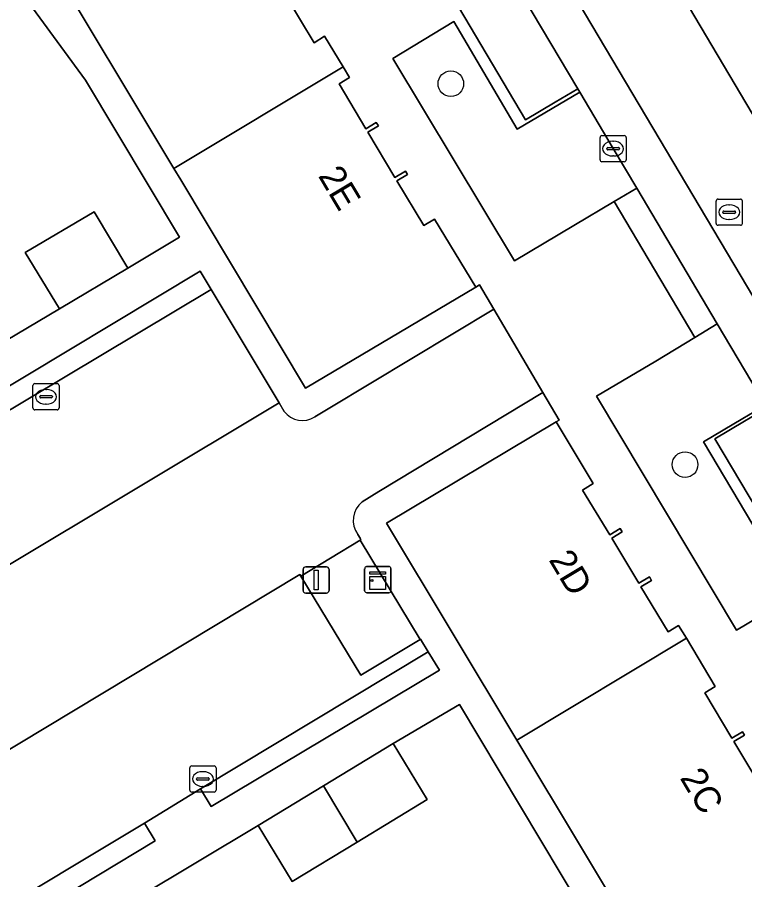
# Model space of a CAD drawing. Extents: x 161771 to 163125, y 382475 to 383179.
# Drawn here: x 162268.84 to 162296.6, y 382930.82 to 382963.72 of the extents above; entities that cross this region are included whole.
import ezdxf

# ---------------------------------------------------------------- set-up
doc = ezdxf.new("R2010")
doc.units = 0
for name, color, linetype in [('IMGEO_Boom', 7, 'Continuous'), ('IMGEO_Erf', 7, 'Continuous'), ('IMGEO_Groenvoorziening', 7, 'Continuous'), ('IMGEO_Hek', 7, 'Continuous'), ('IMGEO_Kast', 7, 'Continuous'), ('IMGEO_Kolk', 7, 'Continuous'), ('IMGEO_Lichtmast', 7, 'Continuous'), ('IMGEO_Pand', 7, 'Continuous'), ('IMGEO_Pand_nummerreeks', 7, 'Continuous'), ('IMGEO_Parkeervlak_open', 7, 'Continuous'), ('IMGEO_Rijbaan_lokaal_gesloten', 7, 'Continuous'), ('IMGEO_Rijbaan_lokaal_open', 7, 'Continuous'), ('IMGEO_Rioolput', 7, 'Continuous'), ('IMGEO_Voetpad_open', 7, 'Continuous')]:
    doc.layers.add(name, color=color, linetype=linetype)

msp = doc.modelspace()

# ---------------------------------------------------------------- linework, layer by layer
at = {"layer": 'IMGEO_Boom'}
for centre in [(162285.382, 382961.183), (162294.319, 382946.655)]:
    msp.add_circle(centre, 0.489, dxfattribs=at)
at = {"layer": 'IMGEO_Erf'}
for points in [[(162268.421, 382951.383), (162270.456, 382952.602), (162269.146, 382954.749), (162271.777, 382956.299), (162273.056, 382954.151), (162275.032, 382955.334), (162271.446, 382961.323), (162267.802, 382966.277)], [(162291.914, 382927.129), (162285.715, 382937.507), (162283.186, 382936.022), (162284.483, 382933.885), (162281.803, 382932.258), (162279.323, 382930.753), (162278.026, 382932.89), (162273.401, 382930.122)]]:
    msp.add_lwpolyline(points, dxfattribs=at)
at = {"layer": 'IMGEO_Groenvoorziening'}
for points in [[(162290.303, 382960.86), (162287.913, 382959.451), (162285.494, 382963.554), (162283.168, 382962.147), (162287.812, 382954.428), (162290.077, 382955.781), (162291.616, 382956.69), (162292.472, 382957.195), (162291.574, 382958.707)], [(162276.238, 382953.336), (162275.813, 382954.03), (162267.469, 382949.025), (162267.864, 382948.336)], [(162295.023, 382947.528), (162296.525, 382948.418), (162297.385, 382948.927), (162295.546, 382952.022), (162294.694, 382951.503), (162293.204, 382950.596), (162290.944, 382949.27), (162296.275, 382940.343), (162298.502, 382941.661)], [(162284.521, 382939.511), (162275.837, 382934.287), (162276.239, 382933.615), (162284.945, 382938.82)], [(162273.693, 382932.984), (162267.225, 382929.098), (162267.646, 382928.417), (162274.104, 382932.301)]]:
    msp.add_lwpolyline(points, close=True, dxfattribs=at)
at = {"layer": 'IMGEO_Hek'}
msp.add_lwpolyline([(162284.206, 382939.99), (162281.948, 382938.622), (162279.655, 382942.407), (162281.917, 382943.776), (162284.206, 382939.99)], dxfattribs=at)
at = {"layer": 'IMGEO_Kast'}
for p, q in [((162282.169, 382942.77), (162283.01, 382942.77)), ((162283.01, 382942.77), (162282.169, 382942.77)), ((162282.094, 382941.845), (162282.094, 382942.686)), ((162282.094, 382942.686), (162282.094, 382941.845)), ((162283.094, 382942.695), (162283.094, 382941.854)), ((162283.094, 382941.854), (162283.094, 382942.695)), ((162283.019, 382941.77), (162282.178, 382941.77)), ((162282.178, 382941.77), (162283.019, 382941.77))]:
    msp.add_line(p, q, dxfattribs=at)
for points in [[(162282.289, 382942.56), (162282.889, 382942.56), (162282.889, 382942.475), (162282.289, 382942.475), (162282.289, 382942.56)], [(162282.289, 382942.385), (162282.889, 382942.385), (162282.889, 382941.896), (162282.289, 382941.896), (162282.289, 382942.385)]]:
    msp.add_lwpolyline(points, dxfattribs=at)
msp.add_circle((162282.373, 382942.234), 0.0377, dxfattribs=at)
for centre, start, end in [((162282.172, 382942.692), 92.4484, 184.2845), ((162282.172, 382942.692), 92.4484, 184.2845), ((162283.016, 382942.692), 2.4484, 94.2845), ((162283.016, 382942.692), 2.4484, 94.2845), ((162282.172, 382941.848), 182.4484, 274.2845), ((162282.172, 382941.848), 182.4484, 274.2845), ((162283.016, 382941.848), 272.4484, 4.2845), ((162283.016, 382941.848), 272.4484, 4.2845)]:
    msp.add_arc(centre, 0.0779, start, end, dxfattribs=at)
at = {"layer": 'IMGEO_Kolk'}
for p, q in [((162291.073, 382958.281), (162291.073, 382959.133)), ((162291.148, 382959.207), (162292, 382959.207)), ((162291.561, 382958.987), (162291.586, 382958.987)), ((162292.074, 382959.133), (162292.074, 382958.281)), ((162291.332, 382958.701), (162291.332, 382958.713)), ((162291.77, 382958.664), (162291.372, 382958.664)), ((162291.375, 382958.75), (162291.773, 382958.75)), ((162291.816, 382958.713), (162291.816, 382958.701)), ((162291.584, 382958.427), (162291.559, 382958.427)), ((162292, 382958.207), (162291.148, 382958.207)), ((162269.511, 382949.743), (162270.363, 382949.743)), ((162269.436, 382948.817), (162269.436, 382949.669)), ((162269.924, 382949.523), (162269.949, 382949.523)), ((162270.437, 382949.669), (162270.437, 382948.817)), ((162269.695, 382949.237), (162269.695, 382949.249)), ((162270.133, 382949.2), (162269.735, 382949.2)), ((162269.738, 382949.286), (162270.136, 382949.286)), ((162270.179, 382949.249), (162270.179, 382949.237)), ((162270.363, 382948.743), (162269.511, 382948.743)), ((162269.947, 382948.963), (162269.922, 382948.963)), ((162275.422, 382934.239), (162275.422, 382935.091)), ((162275.497, 382935.165), (162276.349, 382935.165)), ((162275.91, 382934.945), (162275.935, 382934.945)), ((162276.423, 382935.091), (162276.423, 382934.239)), ((162275.681, 382934.659), (162275.681, 382934.671)), ((162276.119, 382934.622), (162275.721, 382934.622)), ((162275.724, 382934.708), (162276.122, 382934.708)), ((162276.165, 382934.671), (162276.165, 382934.659)), ((162275.933, 382934.385), (162275.908, 382934.385)), ((162276.349, 382934.165), (162275.497, 382934.165))]:
    msp.add_line(p, q, dxfattribs=at)
for points in [[(162291.073, 382958.281), (162291.073, 382959.133)], [(162291.148, 382959.207), (162292, 382959.207)], [(162292.074, 382959.133), (162292.074, 382958.281)], [(162292, 382958.207), (162291.148, 382958.207)], [(162269.511, 382949.743), (162270.363, 382949.743)], [(162269.436, 382948.817), (162269.436, 382949.669)], [(162270.437, 382949.669), (162270.437, 382948.817)], [(162270.363, 382948.743), (162269.511, 382948.743)], [(162275.422, 382934.239), (162275.422, 382935.091)], [(162275.497, 382935.165), (162276.349, 382935.165)], [(162276.423, 382935.091), (162276.423, 382934.239)], [(162276.349, 382934.165), (162275.497, 382934.165)]]:
    msp.add_lwpolyline(points, dxfattribs=at)
for centre, radius, start, end in [((162291.15, 382959.131), 0.0765, 91.552, 178.448), ((162291.15, 382959.131), 0.0765, 91.552, 178.448), ((162291.998, 382959.131), 0.0765, 1.552, 88.448), ((162291.998, 382959.131), 0.0765, 1.552, 88.448), ((162291.372, 382958.71), 0.0403, 85.8775, 175.7526), ((162291.369, 382958.7), 0.0366, 178.938, 274.7102), ((162291.773, 382958.707), 0.043, 264.8664, 352.4533), ((162291.777, 382958.712), 0.0386, 1.7309, 96.639), ((162291.15, 382958.283), 0.0765, 181.552, 268.448), ((162291.15, 382958.283), 0.0765, 181.552, 268.448), ((162291.998, 382958.283), 0.0765, 271.552, 358.448), ((162291.998, 382958.283), 0.0765, 271.552, 358.448), ((162269.513, 382949.667), 0.0765, 91.552, 178.448), ((162269.513, 382949.667), 0.0765, 91.552, 178.448), ((162270.361, 382949.667), 0.0765, 1.552, 88.448), ((162270.361, 382949.667), 0.0765, 1.552, 88.448), ((162269.735, 382949.246), 0.0403, 85.8775, 175.7526), ((162269.732, 382949.236), 0.0366, 178.938, 274.7102), ((162270.136, 382949.243), 0.043, 264.8664, 352.4533), ((162270.14, 382949.248), 0.0386, 1.7309, 96.639), ((162269.513, 382948.819), 0.0765, 181.552, 268.448), ((162269.513, 382948.819), 0.0765, 181.552, 268.448), ((162270.361, 382948.819), 0.0765, 271.552, 358.448), ((162270.361, 382948.819), 0.0765, 271.552, 358.448), ((162275.499, 382935.089), 0.0765, 91.552, 178.448), ((162275.499, 382935.089), 0.0765, 91.552, 178.448), ((162276.347, 382935.089), 0.0765, 1.552, 88.448), ((162276.347, 382935.089), 0.0765, 1.552, 88.448), ((162275.721, 382934.668), 0.0403, 85.8775, 175.7526), ((162275.718, 382934.658), 0.0366, 178.938, 274.7102), ((162276.122, 382934.665), 0.043, 264.8664, 352.4533), ((162276.126, 382934.67), 0.0386, 1.7309, 96.639), ((162275.499, 382934.241), 0.0765, 181.552, 268.448), ((162275.499, 382934.241), 0.0765, 181.552, 268.448), ((162276.347, 382934.241), 0.0765, 271.552, 358.448), ((162276.347, 382934.241), 0.0765, 271.552, 358.448)]:
    msp.add_arc(centre, radius, start, end, dxfattribs=at)
for centre, major_axis, ratio, start_param, end_param in [((162291.56, 382958.707), (-0.387, 0.002), 0.722429, 4.712389, 7.853982), ((162291.585, 382958.707), (-0.39, 0.002), 0.717154, 1.570796, 4.712389), ((162269.923, 382949.243), (-0.387, 0.002), 0.722429, 4.712389, 7.853982), ((162269.948, 382949.243), (-0.39, 0.002), 0.717154, 1.570796, 4.712389), ((162275.909, 382934.665), (-0.387, 0.002), 0.722429, 4.712389, 7.853982), ((162275.934, 382934.665), (-0.39, 0.002), 0.717154, 1.570796, 4.712389)]:
    msp.add_ellipse(centre, major_axis=major_axis, ratio=ratio, start_param=start_param, end_param=end_param, dxfattribs=at)
at = {"layer": 'IMGEO_Lichtmast'}
for p, q in [((162279.746, 382941.857), (162279.746, 382942.657)), ((162279.746, 382942.657), (162279.746, 382941.857)), ((162279.846, 382942.757), (162280.636, 382942.757)), ((162280.636, 382942.757), (162279.846, 382942.757)), ((162280.736, 382942.657), (162280.736, 382941.857)), ((162280.736, 382941.857), (162280.736, 382942.657)), ((162280.636, 382941.757), (162279.846, 382941.757)), ((162279.846, 382941.757), (162280.636, 382941.757))]:
    msp.add_line(p, q, dxfattribs=at)
msp.add_lwpolyline([(162280.166, 382942.632), (162280.316, 382942.632), (162280.316, 382941.882), (162280.166, 382941.882), (162280.166, 382942.632)], dxfattribs=at)
for centre, start, end in [((162279.846, 382942.657), 90, 180), ((162279.846, 382942.657), 90, 180), ((162280.636, 382942.657), 0, 90), ((162280.636, 382942.657), 360, 90), ((162279.846, 382941.857), 180, 270), ((162279.846, 382941.857), 180, 270), ((162280.636, 382941.857), 270, 0), ((162280.636, 382941.857), 270, 0)]:
    msp.add_arc(centre, 0.1, start, end, dxfattribs=at)
at = {"layer": 'IMGEO_Pand'}
for points in [[(162279.125, 382964.48), (162279.528, 382964.723), (162279.451, 382964.851), (162279.048, 382964.609), (162278.015, 382966.323), (162278.418, 382966.565), (162278.341, 382966.694), (162277.938, 382966.452), (162276.903, 382968.177), (162277.306, 382968.419), (162277.229, 382968.548), (162276.826, 382968.306), (162275.819, 382970.003), (162269.788, 382966.328), (162274.816, 382957.948), (162281.277, 382961.824), (162280.566, 382962.992), (162280.164, 382962.748)], [(162284.759, 382956.017), (162284.358, 382955.772), (162283.326, 382957.482), (162283.729, 382957.724), (162283.652, 382957.853), (162283.249, 382957.611), (162282.213, 382959.337), (162282.616, 382959.579), (162282.538, 382959.708), (162282.135, 382959.466), (162281.118, 382961.182), (162281.52, 382961.426), (162281.277, 382961.824), (162274.816, 382957.948), (162275.076, 382957.514), (162279.843, 382949.568), (162286.338, 382953.424)], [(162269.146, 382954.749), (162270.456, 382952.602), (162273.056, 382954.151), (162271.777, 382956.299)], [(162292.632, 382941.998), (162293.034, 382942.241), (162292.956, 382942.37), (162292.552, 382942.131), (162291.52, 382943.844), (162291.923, 382944.087), (162291.846, 382944.215), (162291.443, 382943.973), (162290.411, 382945.687), (162290.814, 382945.929), (162289.399, 382948.285), (162282.933, 382944.421), (162287.906, 382936.148), (162294.367, 382940.032), (162294.073, 382940.521), (162293.671, 382940.278)], [(162297.285, 382934.252), (162297.688, 382934.494), (162297.611, 382934.622), (162297.208, 382934.381), (162296.18, 382936.096), (162296.583, 382936.338), (162296.506, 382936.467), (162296.103, 382936.225), (162295.07, 382937.949), (162295.473, 382938.191), (162294.367, 382940.032), (162287.906, 382936.148), (162292.878, 382927.875), (162299.33, 382931.753), (162298.716, 382932.778), (162298.313, 382932.537)], [(162283.186, 382936.022), (162280.521, 382934.404), (162281.803, 382932.258), (162284.483, 382933.885)], [(162280.521, 382934.404), (162278.026, 382932.89), (162279.323, 382930.753), (162281.803, 382932.258)]]:
    msp.add_lwpolyline(points, close=True, dxfattribs=at)
at = {"layer": 'IMGEO_Parkeervlak_open'}
for points in [[(162282.665, 382973.699), (162277.858, 382981.729), (162275.933, 382980.558), (162288.228, 382959.799), (162289.367, 382960.479), (162290.225, 382960.992)], [(162278.832, 382949.014), (162276.238, 382953.336), (162267.864, 382948.336), (162265.506, 382946.909), (162268.09, 382942.581)], [(162302.486, 382940.342), (162297.447, 382948.823), (162296.587, 382948.313), (162295.457, 382947.642), (162310.788, 382921.877), (162311.9, 382922.562), (162312.752, 382923.086), (162311.925, 382924.471)], [(162273.693, 382932.984), (162275.837, 382934.287), (162284.521, 382939.511), (162284.226, 382940.002), (162284.206, 382939.99), (162281.948, 382938.622), (162279.655, 382942.407), (162279.62, 382942.465), (162247.373, 382923.049), (162249.976, 382918.709), (162256.442, 382922.595), (162258.6, 382923.904), (162265.073, 382927.797), (162267.225, 382929.098)]]:
    msp.add_lwpolyline(points, close=True, dxfattribs=at)
at = {"layer": 'IMGEO_Rijbaan_lokaal_gesloten'}
for points in [[(162252.687, 383027.32), (162258.27, 383017.942), (162277.114, 382986.385), (162314.204, 382923.986), (162330.304, 382896.843), (162338.934, 382882.25), (162339.793, 382880.803)], [(162266.739, 383000.473), (162269.326, 382996.118), (162269.9, 382995.16), (162270.458, 382994.092), (162275.586, 382985.523), (162276.49, 382984.014), (162277.79, 382981.843), (162277.858, 382981.729), (162282.665, 382973.699), (162290.225, 382960.992), (162290.303, 382960.86), (162291.574, 382958.707), (162292.472, 382957.195), (162295.546, 382952.022), (162297.385, 382948.927)], [(162341.807, 382884.166), (162340.693, 382886.098), (162333.368, 382898.598), (162322.883, 382916.238), (162309.554, 382938.696), (162306.687, 382943.516), (162275.079, 382996.8)], [(162275.079, 382996.8), (162306.687, 382943.516), (162309.554, 382938.696), (162322.883, 382916.238), (162333.368, 382898.598), (162340.693, 382886.098), (162341.807, 382884.166)], [(162339.793, 382880.803), (162338.934, 382882.25), (162330.304, 382896.843), (162314.204, 382923.986), (162277.114, 382986.385)]]:
    msp.add_lwpolyline(points, dxfattribs=at)
at = {"layer": 'IMGEO_Rijbaan_lokaal_open'}
for points in [[(162281.993, 382945.24), (162282.64, 382945.629), (162288.897, 382949.412), (162287.028, 382952.578), (162280.766, 382948.817), (162280.194, 382948.475)], [(162279.023, 382948.687), (162278.832, 382949.014), (162268.09, 382942.581), (162267.028, 382941.961), (162256.198, 382935.466), (162255.039, 382934.78), (162244.225, 382928.275), (162247.373, 382923.049), (162279.62, 382942.465)], [(162279.62, 382942.465), (162279.655, 382942.407), (162281.917, 382943.776), (162281.95, 382943.796), (162281.918, 382943.849), (162281.832, 382943.993)]]:
    msp.add_lwpolyline(points, dxfattribs=at)
for centre, radius, start, end in [((162279.723, 382949.212), 0.875, 216.8823, 302.5941), ((162282.573, 382944.531), 0.916, 129.2966, 215.9899)]:
    msp.add_arc(centre, radius, start, end, dxfattribs=at)
at = {"layer": 'IMGEO_Rioolput'}
for p, q in [((162295.502, 382955.856), (162295.502, 382956.708)), ((162295.577, 382956.782), (162296.429, 382956.782)), ((162296.503, 382956.708), (162296.503, 382955.856)), ((162295.761, 382956.276), (162295.761, 382956.288)), ((162295.804, 382956.325), (162296.202, 382956.325)), ((162295.99, 382956.562), (162296.015, 382956.562)), ((162296.245, 382956.288), (162296.245, 382956.276)), ((162296.199, 382956.239), (162295.801, 382956.239)), ((162296.013, 382956.002), (162295.988, 382956.002)), ((162296.429, 382955.782), (162295.577, 382955.782))]:
    msp.add_line(p, q, dxfattribs=at)
for points in [[(162295.502, 382955.856), (162295.502, 382956.708)], [(162295.577, 382956.782), (162296.429, 382956.782)], [(162296.503, 382956.708), (162296.503, 382955.856)], [(162296.429, 382955.782), (162295.577, 382955.782)]]:
    msp.add_lwpolyline(points, dxfattribs=at)
for centre, radius, start, end in [((162295.579, 382956.706), 0.0765, 91.552, 178.448), ((162295.579, 382956.706), 0.0765, 91.552, 178.448), ((162296.427, 382956.706), 0.0765, 1.552, 88.448), ((162296.427, 382956.706), 0.0765, 1.552, 88.448), ((162295.801, 382956.285), 0.0403, 85.8775, 175.7526), ((162295.798, 382956.275), 0.0366, 178.938, 274.7102), ((162296.202, 382956.282), 0.043, 264.8664, 352.4533), ((162296.206, 382956.287), 0.0386, 1.7309, 96.639), ((162295.579, 382955.858), 0.0765, 181.552, 268.448), ((162295.579, 382955.858), 0.0765, 181.552, 268.448), ((162296.427, 382955.858), 0.0765, 271.552, 358.448), ((162296.427, 382955.858), 0.0765, 271.552, 358.448)]:
    msp.add_arc(centre, radius, start, end, dxfattribs=at)
for centre, major_axis, ratio, start_param, end_param in [((162295.989, 382956.282), (-0.387, 0.002), 0.722429, 4.712389, 7.853982), ((162296.014, 382956.282), (-0.39, 0.002), 0.717154, 1.570796, 4.712389)]:
    msp.add_ellipse(centre, major_axis=major_axis, ratio=ratio, start_param=start_param, end_param=end_param, dxfattribs=at)
at = {"layer": 'IMGEO_Voetpad_open'}
for points in [[(162297.385, 382948.927), (162296.525, 382948.418), (162295.023, 382947.528), (162298.502, 382941.661), (162296.275, 382940.343), (162290.944, 382949.27), (162293.204, 382950.596), (162294.694, 382951.503), (162291.616, 382956.69), (162290.077, 382955.781), (162287.812, 382954.428), (162283.168, 382962.147), (162285.494, 382963.554), (162287.913, 382959.451), (162290.303, 382960.86), (162290.225, 382960.992), (162289.367, 382960.479), (162288.228, 382959.799), (162275.933, 382980.558)], [(162287.028, 382952.578), (162286.479, 382953.508), (162286.338, 382953.424), (162279.843, 382949.568), (162275.076, 382957.514), (162274.816, 382957.948), (162269.788, 382966.328), (162267.921, 382969.44)], [(162267.802, 382966.277), (162271.446, 382961.323), (162275.032, 382955.334), (162273.056, 382954.151), (162270.456, 382952.602), (162268.421, 382951.383)], [(162279.125, 382964.48), (162280.164, 382962.748), (162280.566, 382962.992), (162281.277, 382961.824), (162281.52, 382961.426), (162281.118, 382961.182), (162282.135, 382959.466), (162282.538, 382959.708), (162282.616, 382959.579), (162282.213, 382959.337), (162283.249, 382957.611), (162283.652, 382957.853), (162283.729, 382957.724), (162283.326, 382957.482), (162284.358, 382955.772), (162284.759, 382956.017), (162286.338, 382953.424), (162286.479, 382953.508), (162287.028, 382952.578), (162288.897, 382949.412), (162289.52, 382948.357), (162289.399, 382948.285), (162290.814, 382945.929), (162290.411, 382945.687), (162291.443, 382943.973), (162291.846, 382944.215), (162291.923, 382944.087), (162291.52, 382943.844), (162292.552, 382942.131), (162292.956, 382942.37), (162293.034, 382942.241), (162292.632, 382941.998), (162293.671, 382940.278), (162294.073, 382940.521), (162294.367, 382940.032), (162295.473, 382938.191), (162295.07, 382937.949), (162296.103, 382936.225), (162296.506, 382936.467), (162296.583, 382936.338), (162296.18, 382936.096), (162297.208, 382934.381)], [(162244.225, 382928.275), (162241.633, 382932.605), (162241.221, 382933.287), (162249.85, 382938.455), (162250.254, 382937.78), (162252.444, 382939.092), (162253.59, 382939.781), (162255.819, 382941.114), (162255.42, 382941.795), (162261.891, 382945.677), (162262.296, 382945.001), (162264.432, 382946.273), (162265.506, 382946.909), (162267.864, 382948.336), (162267.469, 382949.025), (162275.813, 382954.03), (162276.238, 382953.336), (162278.832, 382949.014), (162279.023, 382948.687)], [(162280.194, 382948.475), (162280.766, 382948.817), (162287.028, 382952.578)], [(162297.851, 382919.602), (162292.878, 382927.875), (162287.906, 382936.148), (162282.933, 382944.421), (162289.399, 382948.285), (162289.52, 382948.357), (162288.897, 382949.412), (162282.64, 382945.629), (162281.993, 382945.24)], [(162310.788, 382921.877), (162295.457, 382947.642), (162296.587, 382948.313), (162297.447, 382948.823)], [(162281.832, 382943.993), (162281.918, 382943.849), (162281.95, 382943.796), (162281.917, 382943.776), (162284.206, 382939.99), (162284.226, 382940.002), (162284.521, 382939.511), (162284.945, 382938.82), (162276.239, 382933.615), (162275.837, 382934.287), (162273.693, 382932.984), (162274.104, 382932.301), (162267.646, 382928.417)], [(162273.401, 382930.122), (162278.026, 382932.89), (162280.521, 382934.404), (162283.186, 382936.022), (162285.715, 382937.507), (162291.914, 382927.129)]]:
    msp.add_lwpolyline(points, dxfattribs=at)
for points in [[(162292.472, 382957.195), (162291.616, 382956.69), (162294.694, 382951.503), (162295.546, 382952.022)], [(162284.206, 382939.99), (162281.917, 382943.776), (162279.655, 382942.407), (162281.948, 382938.622)]]:
    msp.add_lwpolyline(points, close=True, dxfattribs=at)
for centre, radius, start, end in [((162279.723, 382949.212), 0.875, 216.8823, 302.5941), ((162282.573, 382944.531), 0.916, 129.2966, 215.9899)]:
    msp.add_arc(centre, radius, start, end, dxfattribs=at)

# ---------------------------------------------------------------- texts
at = {"layer": 'IMGEO_Pand_nummerreeks'}
for s, rotation, p in [('2E', 300.7734, (162280.3, 382957.672)), ('2D', 300.8708, (162289.098, 382943.026)), ('2C', 300.739, (162294.101, 382934.708))]:
    msp.add_text(s, height=1, rotation=rotation, dxfattribs=at).set_placement(p)

doc.saveas('drawing.dxf')
